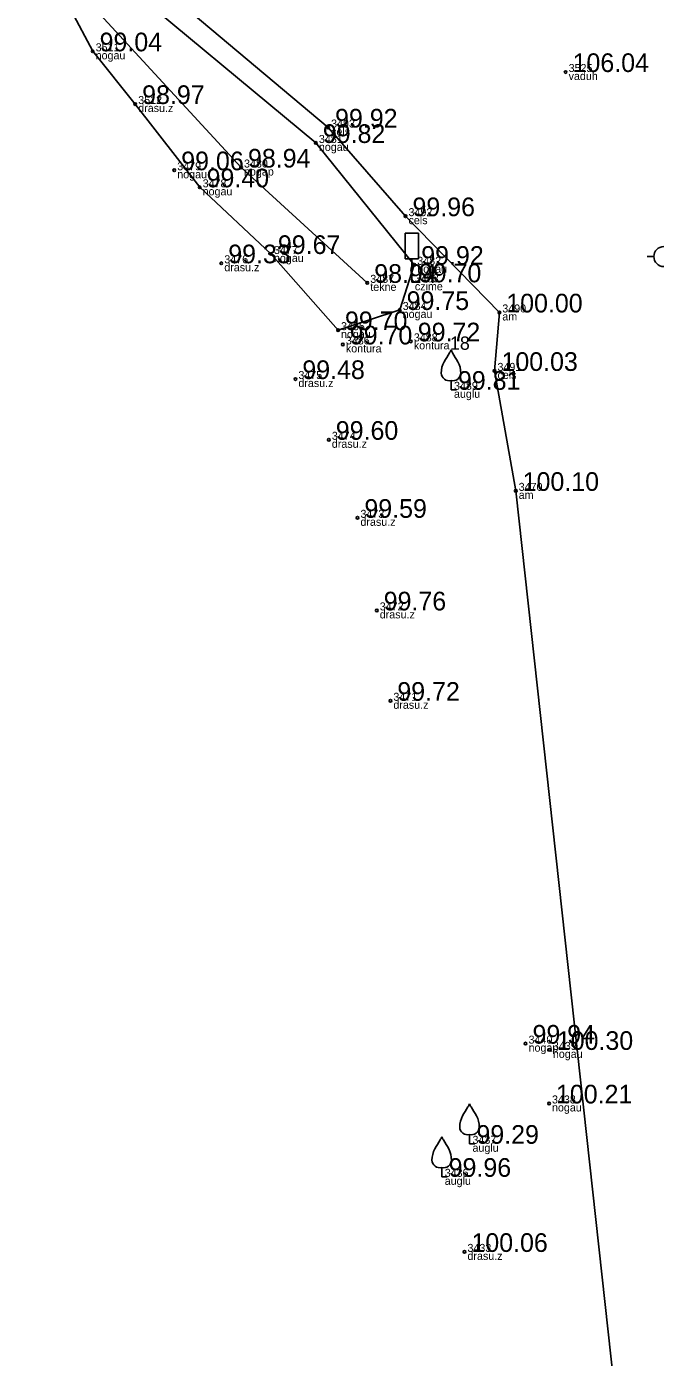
# Model space of a CAD drawing. Extents: x 614911 to 615803, y 262110 to 264311.
# Drawn here: x 615593.05 to 615616.63, y 264068.64 to 264118.54 of the extents above; entities that cross this region are included whole.
import ezdxf

# ---------------------------------------------------------------- set-up
doc = ezdxf.new("R2010")
doc.units = 0
for name, color, linetype in [('Level 1', 7, 'Continuous'), ('Level 16', 7, 'Continuous'), ('Level 19', 7, 'Continuous'), ('Level 31', 7, 'Continuous'), ('Level 37', 7, 'Continuous'), ('Level 53', 7, 'Continuous'), ('Level 54', 7, 'Continuous'), ('Level 57', 7, 'Continuous'), ('Level 58', 7, 'Continuous')]:
    doc.layers.add(name, color=color, linetype=linetype)

msp = doc.modelspace()

# ---------------------------------------------------------------- linework, layer by layer
at = {"layer": 'Level 1'}
for p, q in [((615608.964, 264105.278), (615608.964, 264104.926)), ((615608.964, 264104.926), (615609.164, 264104.926)), ((615609.657, 264077.005), (615609.657, 264076.653)), ((615609.657, 264076.653), (615609.857, 264076.653)), ((615608.616, 264075.766), (615608.616, 264075.414)), ((615608.616, 264075.414), (615608.816, 264075.414))]:
    msp.add_line(p, q, dxfattribs=at)
for centre, radius, start, end in [((615608.547, 264106.564), 0.439, 324.3837, 341.712), ((615609.381, 264106.564), 0.439, 198.288, 215.6163), ((615609.488, 264105.551), 0.89, 151.757, 179.9138), ((615621.589, 264098.53), 14.88, 148.4844, 149.9901), ((615596.339, 264098.53), 14.88, 30.0099, 31.5156), ((615608.44, 264105.551), 0.89, 0.0862, 28.243), ((615608.888, 264105.557), 0.29, 181.0782, 285.2823), ((615609.04, 264105.557), 0.29, 254.7177, 358.9218), ((615622.282, 264070.257), 14.88, 148.4844, 149.9901), ((615609.24, 264078.291), 0.439, 324.3837, 341.712), ((615610.074, 264078.291), 0.439, 198.288, 215.6163), ((615597.032, 264070.257), 14.88, 30.0099, 31.5156), ((615610.181, 264077.278), 0.89, 151.757, 179.9138), ((615609.133, 264077.278), 0.89, 0.0862, 28.243), ((615609.581, 264077.284), 0.29, 181.0782, 285.2823), ((615609.733, 264077.284), 0.29, 254.7177, 358.9218), ((615609.14, 264076.039), 0.89, 151.757, 179.9138), ((615621.241, 264069.018), 14.88, 148.4844, 149.9901), ((615608.199, 264077.052), 0.439, 324.3837, 341.712), ((615609.033, 264077.052), 0.439, 198.288, 215.6163), ((615595.991, 264069.018), 14.88, 30.0099, 31.5156), ((615608.092, 264076.039), 0.89, 0.0862, 28.243), ((615608.54, 264076.045), 0.29, 181.0782, 285.2823), ((615608.692, 264076.045), 0.29, 254.7177, 358.9218)]:
    msp.add_arc(centre, radius, start, end, dxfattribs=at)
at = {"layer": 'Level 16'}
for p, q in [((615607.743, 264110.803), (615607.243, 264110.803)), ((615607.243, 264109.834), (615607.243, 264110.803)), ((615607.743, 264109.834), (615607.743, 264110.803)), ((615607.743, 264109.834), (615607.243, 264109.834)), ((615607.497, 264109.834), (615607.497, 264108.956)), ((615607.497, 264108.956), (615607.812, 264108.956))]:
    msp.add_line(p, q, dxfattribs=at)
at = {"layer": 'Level 19'}
msp.add_line((615616.319, 264109.921), (615616.569, 264109.921), dxfattribs=at)
msp.add_circle((615616.944, 264109.921), 0.375, dxfattribs=at)
at = {"layer": 'Level 31'}
msp.add_lwpolyline([(615607.04, 264107.919), (615607.587, 264109.612), (615603.897, 264114.182), (615596.179, 264120.603), (615594.653, 264120.395), (615594.723, 264119.151), (615595.527, 264117.618), (615597.123, 264115.642), (615599.539, 264112.518), (615602.213, 264110.018), (615604.727, 264107.162)], close=True, dxfattribs=at)
msp.add_lwpolyline([(615605.825, 264108.936), (615601.091, 264113.26), (615594.772, 264120.142)], dxfattribs=at)
at = {"layer": 'Level 37'}
for points in [[(615593.05, 264119.345), (615595.215, 264121.067), (615596.566, 264121.315), (615604.356, 264114.76), (615607.259, 264111.436), (615610.776, 264107.826), (615610.595, 264105.634), (615611.39, 264101.136)], [(615611.39, 264101.136), (615616.012, 264059.123), (615613.839, 264056.088), (615609.902, 264053.024)]]:
    msp.add_lwpolyline(points, dxfattribs=at)
at = {"layer": 'Level 57'}
for centre in [(615595.527, 264117.618), (615613.262, 264116.842), (615597.123, 264115.642), (615604.356, 264114.76), (615603.897, 264114.182), (615598.587, 264113.158), (615601.091, 264113.26), (615599.539, 264112.518), (615607.259, 264111.436), (615602.213, 264110.018), (615600.351, 264109.67), (615607.587, 264109.612), (615605.825, 264108.936), (615607.04, 264107.919), (615610.776, 264107.826), (615604.727, 264107.162), (615604.909, 264106.627), (615607.458, 264106.741), (615610.595, 264105.634), (615603.129, 264105.329), (615604.383, 264103.051), (615611.39, 264101.136), (615605.456, 264100.125), (615606.18, 264096.653), (615606.691, 264093.264), (615611.76, 264080.408), (615612.671, 264080.173), (615612.639, 264078.165), (615609.469, 264072.598)]:
    msp.add_circle(centre, 0.05, dxfattribs=at)
at = {"layer": 'Level 58'}
for centre in [(615595.527, 264117.618), (615613.262, 264116.842), (615597.123, 264115.642), (615604.356, 264114.76), (615603.897, 264114.182), (615598.587, 264113.158), (615601.091, 264113.26), (615599.539, 264112.518), (615607.259, 264111.436), (615602.213, 264110.018), (615600.351, 264109.67), (615607.587, 264109.612), (615605.825, 264108.936), (615607.04, 264107.919), (615610.776, 264107.826), (615604.727, 264107.162), (615604.909, 264106.627), (615607.458, 264106.741), (615610.595, 264105.634), (615603.129, 264105.329), (615604.383, 264103.051), (615611.39, 264101.136), (615605.456, 264100.125), (615606.18, 264096.653), (615606.691, 264093.264), (615611.76, 264080.408), (615612.671, 264080.173), (615612.639, 264078.165), (615609.469, 264072.598)]:
    msp.add_circle(centre, 0.05, dxfattribs=at)

# ---------------------------------------------------------------- texts
at = {"layer": 'Level 1'}
msp.add_text(' 18', height=0.5, dxfattribs=at).set_placement((615608.739, 264106.426))
at = {"layer": 'Level 53'}
for s, p in [(' nogau', (615595.527, 264117.318)), (' vaduh', (615613.262, 264116.542)), (' drasu.z', (615597.123, 264115.342)), (' cels', (615604.356, 264114.46)), (' nogau', (615603.897, 264113.882)), (' nogau', (615598.587, 264112.858)), (' nogap', (615601.091, 264112.96)), (' nogau', (615599.539, 264112.218)), (' cels', (615607.259, 264111.136)), (' nogau', (615602.213, 264109.718)), (' drasu.z', (615600.351, 264109.37)), (' nogau', (615607.587, 264109.312)), (' tekne', (615605.825, 264108.636)), (' czime', (615607.497, 264108.656)), (' nogau', (615607.04, 264107.619)), (' am', (615610.776, 264107.526)), (' nogau', (615604.727, 264106.862)), (' kontura', (615604.909, 264106.327)), (' kontura', (615607.458, 264106.441)), (' cels', (615610.595, 264105.334)), (' drasu.z', (615603.129, 264105.029)), (' auglu', (615608.964, 264104.626)), (' drasu.z', (615604.383, 264102.751)), (' am', (615611.39, 264100.836)), (' drasu.z', (615605.456, 264099.825)), (' drasu.z', (615606.18, 264096.353)), (' drasu.z', (615606.691, 264092.964)), (' nogap', (615611.76, 264080.108)), (' nogau', (615612.671, 264079.873)), (' nogau', (615612.639, 264077.865)), (' auglu', (615609.657, 264076.353)), (' auglu', (615608.616, 264075.114)), (' drasu.z', (615609.469, 264072.298))]:
    msp.add_text(s, height=0.3, dxfattribs=at).set_placement(p)
at = {"layer": 'Level 54'}
for s, p in [(' 3511', (615595.527, 264117.618)), (' 3525', (615613.262, 264116.842)), (' 3512', (615597.123, 264115.642)), (' 3493', (615604.356, 264114.76)), (' 3481', (615603.897, 264114.182)), (' 3479', (615598.587, 264113.158)), (' 3480', (615601.091, 264113.26)), (' 3478', (615599.539, 264112.518)), (' 3492', (615607.259, 264111.436)), (' 3476', (615600.351, 264109.67)), (' 3477', (615602.213, 264110.018)), (' 3482', (615607.587, 264109.612)), (' 3487', (615605.825, 264108.936)), (' 3483', (615607.497, 264108.956)), (' 3484', (615607.04, 264107.919)), (' 3490', (615610.776, 264107.826)), (' 3485', (615604.727, 264107.162)), (' 3486', (615604.909, 264106.627)), (' 3488', (615607.458, 264106.741)), (' 3491', (615610.595, 264105.634)), (' 3475', (615603.129, 264105.329)), (' 3489', (615608.964, 264104.926)), (' 3474', (615604.383, 264103.051)), (' 3470', (615611.39, 264101.136)), (' 3473', (615605.456, 264100.125)), (' 3472', (615606.18, 264096.653)), (' 3471', (615606.691, 264093.264)), (' 3440', (615611.76, 264080.408)), (' 3439', (615612.671, 264080.173)), (' 3438', (615612.639, 264078.165)), (' 3437', (615609.657, 264076.653)), (' 3436', (615608.616, 264075.414)), (' 3433', (615609.469, 264072.598))]:
    msp.add_text(s, height=0.3, dxfattribs=at).set_placement(p)
at = {"layer": 'Level 58'}
for s, p in [(' 99.04', (615595.527, 264117.618)), (' 106.04', (615613.262, 264116.842)), (' 98.97', (615597.123, 264115.642)), (' 99.92', (615604.356, 264114.76)), (' 99.82', (615603.897, 264114.182)), (' 98.94', (615601.091, 264113.26)), (' 99.06', (615598.587, 264113.158)), (' 99.40', (615599.539, 264112.518)), (' 99.96', (615607.259, 264111.436)), (' 99.67', (615602.213, 264110.018)), (' 99.33', (615600.351, 264109.67)), (' 99.92', (615607.587, 264109.612)), (' 98.94', (615605.825, 264108.936)), (' 99.70', (615607.497, 264108.956)), (' 99.75', (615607.04, 264107.919)), (' 100.00', (615610.776, 264107.826)), (' 99.70', (615604.727, 264107.162)), (' 99.72', (615607.458, 264106.741)), (' 99.70', (615604.909, 264106.627)), (' 99.48', (615603.129, 264105.329)), (' 100.03', (615610.595, 264105.634)), (' 99.81', (615608.964, 264104.926)), (' 99.60', (615604.383, 264103.051)), (' 100.10', (615611.39, 264101.136)), (' 99.59', (615605.456, 264100.125)), (' 99.76', (615606.18, 264096.653)), (' 99.72', (615606.691, 264093.264)), (' 99.94', (615611.76, 264080.408)), (' 100.30', (615612.671, 264080.173)), (' 100.21', (615612.639, 264078.165)), (' 99.29', (615609.657, 264076.653)), (' 99.96', (615608.616, 264075.414)), (' 100.06', (615609.469, 264072.598))]:
    msp.add_text(s, height=0.7, dxfattribs=at).set_placement(p)

doc.saveas('drawing.dxf')
